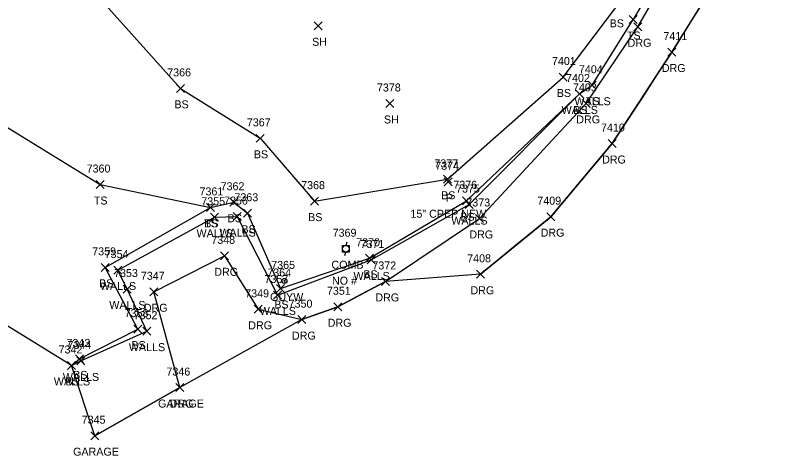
# Model space of a CAD drawing. Extents: x 1472233 to 1475777, y 540726 to 543442.
# Drawn here: x 1472633.6 to 1472823.9, y 540726.2 to 540836.4 of the extents above; entities that cross this region are included whole.
import ezdxf

# ---------------------------------------------------------------- set-up
doc = ezdxf.new("R2010")
doc.units = 0
for name, color, linetype in [('D_A', 7, 'Continuous'), ('D_C', 7, 'Continuous'), ('D_I', 7, 'Continuous'), ('D_TIC', 7, 'Continuous'), ('L_A', 7, 'Continuous'), ('L_I', 7, 'Continuous'), ('L_TIC', 7, 'Continuous'), ('LBC', 7, 'Continuous'), ('LELB', 7, 'Continuous'), ('LSOGP', 7, 'Continuous'), ('LWS', 7, 'Continuous'), ('R_A', 7, 'Continuous'), ('R_I', 7, 'Continuous'), ('R_TIC', 7, 'Continuous'), ('RDG', 7, 'Continuous'), ('U_A', 7, 'Continuous'), ('U_C', 7, 'Continuous'), ('U_I', 7, 'Continuous'), ('UP', 7, 'Continuous'), ('UPGW', 7, 'Continuous')]:
    doc.layers.add(name, color=color, linetype=linetype)

msp = doc.modelspace()

# ---------------------------------------------------------------- linework, layer by layer
at = {"layer": 'D_TIC'}
for points in [[(1472740.81, 540793.75), (1472742.81, 540795.75)], [(1472742.81, 540793.75), (1472740.81, 540795.75)]]:
    msp.add_lwpolyline(points, dxfattribs=at)
at = {"layer": 'L_TIC'}
for points in [[(1472787.05, 540834.34), (1472789.05, 540836.34)], [(1472789.05, 540834.34), (1472787.05, 540836.34)], [(1472708.28, 540832.77), (1472710.28, 540834.77)], [(1472710.28, 540832.77), (1472708.28, 540834.77)], [(1472769.49, 540819.96), (1472771.49, 540821.96)], [(1472771.49, 540819.96), (1472769.49, 540821.96)], [(1472673.91, 540817.12), (1472675.91, 540819.12)], [(1472675.91, 540817.12), (1472673.91, 540819.12)], [(1472776.8, 540817.91), (1472778.8, 540819.91)], [(1472778.8, 540817.91), (1472776.8, 540819.91)], [(1472776.8, 540817.91), (1472778.8, 540819.91)], [(1472778.8, 540817.91), (1472776.8, 540819.91)], [(1472773.58, 540815.72), (1472775.58, 540817.72)], [(1472775.58, 540815.72), (1472773.58, 540817.72)], [(1472773.58, 540815.72), (1472775.58, 540817.72)], [(1472775.58, 540815.72), (1472773.58, 540817.72)], [(1472726.23, 540813.34), (1472728.23, 540815.34)], [(1472728.23, 540813.34), (1472726.23, 540815.34)], [(1472693.76, 540804.62), (1472695.76, 540806.62)], [(1472695.76, 540804.62), (1472693.76, 540806.62)], [(1472740.58, 540794.37), (1472742.58, 540796.37)], [(1472742.58, 540794.37), (1472740.58, 540796.37)], [(1472653.81, 540793.06), (1472655.81, 540795.06)], [(1472655.81, 540793.06), (1472653.81, 540795.06)], [(1472687.21, 540788.63), (1472689.21, 540790.63)], [(1472689.21, 540788.63), (1472687.21, 540790.63)], [(1472707.33, 540788.91), (1472709.33, 540790.91)], [(1472709.33, 540788.91), (1472707.33, 540790.91)], [(1472745.38, 540789), (1472747.38, 540791)], [(1472747.38, 540789), (1472745.38, 540791)], [(1472746.01, 540788.04), (1472748.01, 540790.04)], [(1472748.01, 540788.04), (1472746.01, 540790.04)], [(1472681.36, 540787.34), (1472683.36, 540789.34)], [(1472683.36, 540787.34), (1472681.36, 540789.34)], [(1472681.36, 540787.34), (1472683.36, 540789.34)], [(1472683.36, 540787.34), (1472681.36, 540789.34)], [(1472682.33, 540784.88), (1472684.33, 540786.88)], [(1472684.33, 540784.88), (1472682.33, 540786.88)], [(1472688.06, 540785.04), (1472690.06, 540787.04)], [(1472690.06, 540785.04), (1472688.06, 540787.04)], [(1472690.66, 540785.88), (1472692.66, 540787.88)], [(1472692.66, 540785.88), (1472690.66, 540787.88)], [(1472721.12, 540774.61), (1472723.12, 540776.61)], [(1472723.12, 540774.61), (1472721.12, 540776.61)], [(1472721.56, 540774.19), (1472723.56, 540776.19)], [(1472723.56, 540774.19), (1472721.56, 540776.19)], [(1472655.08, 540772.34), (1472657.08, 540774.34)], [(1472657.08, 540772.34), (1472655.08, 540774.34)], [(1472658.18, 540771.67), (1472660.18, 540773.67)], [(1472660.18, 540771.67), (1472658.18, 540773.67)], [(1472698.88, 540767.04), (1472700.88, 540769.04)], [(1472700.88, 540767.04), (1472698.88, 540769.04)], [(1472660.53, 540766.92), (1472662.53, 540768.92)], [(1472662.53, 540766.92), (1472660.53, 540768.92)], [(1472698.13, 540765.42), (1472700.13, 540767.42)], [(1472700.13, 540765.42), (1472698.13, 540767.42)], [(1472663.17, 540756.88), (1472665.17, 540758.88)], [(1472665.17, 540756.88), (1472663.17, 540758.88)], [(1472665.42, 540756.37), (1472667.42, 540758.37)], [(1472667.42, 540756.37), (1472665.42, 540758.37)], [(1472648.62, 540749.43), (1472650.62, 540751.43)], [(1472650.62, 540749.43), (1472648.62, 540751.43)], [(1472648.92, 540748.92), (1472650.92, 540750.92)], [(1472650.92, 540748.92), (1472648.92, 540750.92)], [(1472646.66, 540747.8), (1472648.66, 540749.8)], [(1472648.66, 540747.8), (1472646.66, 540749.8)], [(1472646.66, 540747.8), (1472648.66, 540749.8)], [(1472648.66, 540747.8), (1472646.66, 540749.8)], [(1472673.68, 540742.26), (1472675.68, 540744.26)], [(1472675.68, 540742.26), (1472673.68, 540744.26)], [(1472652.43, 540730.22), (1472654.43, 540732.22)], [(1472654.43, 540730.22), (1472652.43, 540732.22)]]:
    msp.add_lwpolyline(points, dxfattribs=at)
at = {"layer": 'LBC'}
msp.add_lwpolyline([(1472653.43, 540731.22), (1472674.68, 540743.26)], dxfattribs=at)
at = {"layer": 'LELB'}
for points in [[(1472651.78, 540843.96), (1472674.91, 540818.12), (1472694.76, 540805.62), (1472708.33, 540789.91), (1472741.58, 540795.37), (1472770.49, 540820.96), (1472783.7, 540838.39), (1472787.22, 540848.31), (1472797.88, 540881.67), (1472806.92, 540889.43), (1472810.65, 540895.67), (1472811.7, 540897.8), (1472809.33, 540901.95)], [(1472795.43, 540848.03), (1472788.05, 540835.34)], [(1472591.21, 540836.7), (1472600.92, 540812.71), (1472630.93, 540808.78), (1472654.81, 540794.06), (1472682.36, 540788.34)], [(1472777.8, 540818.91), (1472788.05, 540835.34)], [(1472647.66, 540748.8), (1472649.62, 540750.43), (1472664.17, 540757.88), (1472656.08, 540773.34), (1472682.36, 540788.34), (1472688.21, 540789.63), (1472691.66, 540786.88), (1472699.88, 540768.04), (1472722.12, 540775.61), (1472746.38, 540790), (1472774.58, 540816.72)]]:
    msp.add_lwpolyline(points, dxfattribs=at)
at = {"layer": 'LSOGP'}
msp.add_lwpolyline([(1472807.66, 540843.25), (1472802.67, 540835.23), (1472797.69, 540827.21), (1472793.96, 540821.49), (1472790.23, 540815.77), (1472786.5, 540810.05), (1472782.76, 540804.32), (1472778.92, 540799.75), (1472775.08, 540795.17), (1472771.24, 540790.59), (1472767.4, 540786.02), (1472763.02, 540782.41), (1472758.64, 540778.81), (1472754.25, 540775.21), (1472749.87, 540771.6), (1472726.09, 540769.82), (1472720.13, 540766.65), (1472714.18, 540763.48), (1472705.24, 540760.26), (1472674.68, 540743.26), (1472653.43, 540731.22), (1472647.66, 540748.8), (1472606.15, 540774.37)], dxfattribs=at)
at = {"layer": 'LWS'}
msp.add_lwpolyline([(1472647.66, 540748.8), (1472649.92, 540749.92), (1472666.42, 540757.37), (1472661.53, 540767.92), (1472659.18, 540772.67), (1472683.33, 540785.88), (1472689.06, 540786.04), (1472699.13, 540766.42), (1472722.56, 540775.19), (1472747.01, 540789.04), (1472774.58, 540816.72), (1472777.8, 540818.91)], dxfattribs=at)
at = {"layer": 'R_TIC'}
for points in [[(1472788.15, 540832.53), (1472790.15, 540834.53)], [(1472790.15, 540832.53), (1472788.15, 540834.53)], [(1472796.69, 540826.21), (1472798.69, 540828.21)], [(1472798.69, 540826.21), (1472796.69, 540828.21)], [(1472775.31, 540813.36), (1472777.31, 540815.36)], [(1472777.31, 540813.36), (1472775.31, 540815.36)], [(1472781.76, 540803.32), (1472783.76, 540805.32)], [(1472783.76, 540803.32), (1472781.76, 540805.32)], [(1472748.58, 540784.57), (1472750.58, 540786.57)], [(1472750.58, 540784.57), (1472748.58, 540786.57)], [(1472766.4, 540785.02), (1472768.4, 540787.02)], [(1472768.4, 540785.02), (1472766.4, 540787.02)], [(1472684.83, 540775.22), (1472686.83, 540777.22)], [(1472686.83, 540775.22), (1472684.83, 540777.22)], [(1472748.87, 540770.6), (1472750.87, 540772.6)], [(1472750.87, 540770.6), (1472748.87, 540772.6)], [(1472725.09, 540768.82), (1472727.09, 540770.82)], [(1472727.09, 540768.82), (1472725.09, 540770.82)], [(1472667.22, 540766.23), (1472669.22, 540768.23)], [(1472669.22, 540766.23), (1472667.22, 540768.23)], [(1472693.32, 540761.84), (1472695.32, 540763.84)], [(1472695.32, 540761.84), (1472693.32, 540763.84)], [(1472713.18, 540762.48), (1472715.18, 540764.48)], [(1472715.18, 540762.48), (1472713.18, 540764.48)], [(1472704.24, 540759.26), (1472706.24, 540761.26)], [(1472706.24, 540759.26), (1472704.24, 540761.26)], [(1472673.68, 540742.26), (1472675.68, 540744.26)], [(1472675.68, 540742.26), (1472673.68, 540744.26)]]:
    msp.add_lwpolyline(points, dxfattribs=at)
at = {"layer": 'RDG'}
for points in [[(1472674.68, 540743.26), (1472668.22, 540767.23), (1472685.83, 540776.22), (1472694.32, 540762.84), (1472705.24, 540760.26), (1472714.18, 540763.48), (1472726.09, 540769.82), (1472749.58, 540785.57), (1472776.31, 540814.36), (1472789.15, 540833.53), (1472797.79, 540848.35), (1472816.4, 540881.56)], [(1472749.87, 540771.6), (1472767.4, 540786.02), (1472782.76, 540804.32), (1472797.69, 540827.21), (1472807.66, 540843.25), (1472819.02, 540861.4), (1472823.91, 540865.97)]]:
    msp.add_lwpolyline(points, dxfattribs=at)
at = {"layer": 'UP'}
for p, q in [((1472715.39, 540777.17), (1472715.39, 540778.84)), ((1472715.39, 540778.84), (1472717.05, 540778.84)), ((1472716.47, 540779.67), (1472716.22, 540778.84)), ((1472717.05, 540778.84), (1472717.05, 540777.17)), ((1472717.05, 540777.17), (1472715.39, 540777.17)), ((1472715.97, 540776.34), (1472716.22, 540777.17)), ((1472716.22, 540778), (1472716.22, 540778))]:
    msp.add_line(p, q, dxfattribs=at)
msp.add_circle((1472716.22, 540778), 0.833, dxfattribs=at)
at = {"layer": 'UPGW'}
for radius in [0.625, 0.0833]:
    msp.add_circle((1472700.86, 540769.95), radius, dxfattribs=at)

# ---------------------------------------------------------------- texts
at = {"layer": 'D_A'}
msp.add_text('P', height=2, dxfattribs=at).set_placement((1472741.19, 540789.75))
at = {"layer": 'D_C'}
msp.add_text('15" CPEP NEW', height=2, dxfattribs=at).set_placement((1472732.35, 540785.75))
at = {"layer": 'D_I'}
msp.add_text('7374', height=2, dxfattribs=at).set_placement((1472738.55, 540797.75))
at = {"layer": 'L_A'}
for s, p in [('BS', (1472782.15, 540833.39)), ('TS', (1472786.46, 540830.34)), ('SH', (1472707.77, 540828.77)), ('BS', (1472768.93, 540815.96)), ('BS', (1472673.35, 540813.12)), ('WALLS', (1472773.34, 540813.91)), ('TS', (1472776.21, 540813.91)), ('WALLS', (1472770.13, 540811.72)), ('BS', (1472773.03, 540811.72)), ('SH', (1472725.72, 540809.34)), ('BS', (1472693.2, 540800.62)), ('BS', (1472740.02, 540790.37)), ('TS', (1472653.22, 540789.06)), ('BS', (1472686.65, 540784.63)), ('BS', (1472706.77, 540784.91)), ('BS', (1472744.82, 540785)), ('TS', (1472680.77, 540783.34)), ('BS', (1472680.8, 540783.34)), ('WALLS', (1472742.56, 540784.04)), ('WALLS', (1472678.88, 540780.88)), ('WALLS', (1472684.6, 540781.04)), ('BS', (1472690.1, 540781.88)), ('WALLS', (1472718.1, 540770.19)), ('BS', (1472720.57, 540770.61)), ('WALLS', (1472654.72, 540767.67)), ('BS', (1472654.52, 540768.34)), ('WALLS', (1472657.07, 540762.92)), ('WALLS', (1472694.67, 540761.42)), ('BS', (1472698.32, 540763.04)), ('WALLS', (1472661.96, 540752.37)), ('BS', (1472662.61, 540752.88)), ('WALLS', (1472645.46, 540744.92)), ('BS', (1472648.06, 540745.43)), ('WALLS', (1472643.21, 540743.8)), ('BS', (1472646.1, 540743.8)), ('GARAGE', (1472669.27, 540738.26)), ('GARAGE', (1472648.03, 540726.22))]:
    msp.add_text(s, height=2, dxfattribs=at).set_placement(p)
at = {"layer": 'L_I'}
for s, p in [('7401', (1472767.72, 540823.96)), ('7366', (1472671.55, 540821.12)), ('7404', (1472774.46, 540821.91)), ('7404', (1472774.46, 540821.91)), ('7402', (1472771.25, 540819.72)), ('7402', (1472771.25, 540819.72)), ('7378', (1472723.97, 540817.34)), ('7367', (1472691.45, 540808.62)), ('7377', (1472738.32, 540798.37)), ('7360', (1472651.41, 540797.06)), ('7362', (1472684.9, 540792.63)), ('7368', (1472705.02, 540792.91)), ('7376', (1472743.07, 540793)), ('7375', (1472743.75, 540792.04)), ('7361', (1472679.62, 540791.34)), ('7361', (1472679.62, 540791.34)), ('7363', (1472688.35, 540789.88)), ('7355', (1472680.07, 540788.88)), ('7356', (1472685.75, 540789.04)), ('7370', (1472718.78, 540778.61)), ('7371', (1472719.87, 540778.19)), ('7359', (1472652.81, 540776.34)), ('7354', (1472655.92, 540775.67)), ('7353', (1472658.27, 540770.92)), ('7364', (1472696.57, 540771.04)), ('7357', (1472695.87, 540769.42)), ('7358', (1472660.91, 540760.88)), ('7352', (1472663.16, 540760.37)), ('7342', (1472644.4, 540751.8)), ('7342', (1472644.4, 540751.8)), ('7343', (1472646.36, 540753.43)), ('7344', (1472646.66, 540752.92)), ('7346', (1472671.36, 540746.26)), ('7345', (1472650.17, 540734.22))]:
    msp.add_text(s, height=2, dxfattribs=at).set_placement(p)
at = {"layer": 'R_A'}
for p in [(1472786.63, 540828.53), (1472795.18, 540822.21), (1472773.8, 540809.36), (1472780.25, 540799.32), (1472747.07, 540780.57), (1472764.89, 540781.02), (1472683.32, 540771.22), (1472747.35, 540766.6), (1472723.58, 540764.82), (1472665.71, 540762.23), (1472691.81, 540757.84), (1472711.66, 540758.48), (1472702.73, 540755.26), (1472672.16, 540738.26)]:
    msp.add_text('DRG', height=2, dxfattribs=at).set_placement(p)
at = {"layer": 'R_I'}
for s, p in [('7411', (1472795.57, 540830.21)), ('7403', (1472772.97, 540817.36)), ('7410', (1472779.98, 540807.32)), ('7373', (1472746.32, 540788.57)), ('7409', (1472764.06, 540789.02)), ('7348', (1472682.57, 540779.22)), ('7408', (1472746.53, 540774.6)), ('7372', (1472722.83, 540772.82)), ('7347', (1472664.96, 540770.23)), ('7349', (1472691.05, 540765.84)), ('7351', (1472711.48, 540766.48)), ('7350', (1472701.9, 540763.26)), ('7346', (1472671.36, 540746.26))]:
    msp.add_text(s, height=2, dxfattribs=at).set_placement(p)
at = {"layer": 'U_A'}
for s, p in [('COMB', (1472712.6, 540773)), ('GUYW', (1472697.25, 540764.95))]:
    msp.add_text(s, height=2, dxfattribs=at).set_placement(p)
at = {"layer": 'U_C'}
msp.add_text('NO #', height=2, dxfattribs=at).set_placement((1472712.75, 540769))
at = {"layer": 'U_I'}
for s, p in [('7369', (1472712.9, 540781)), ('7365', (1472697.55, 540772.95))]:
    msp.add_text(s, height=2, dxfattribs=at).set_placement(p)

doc.saveas('drawing.dxf')
